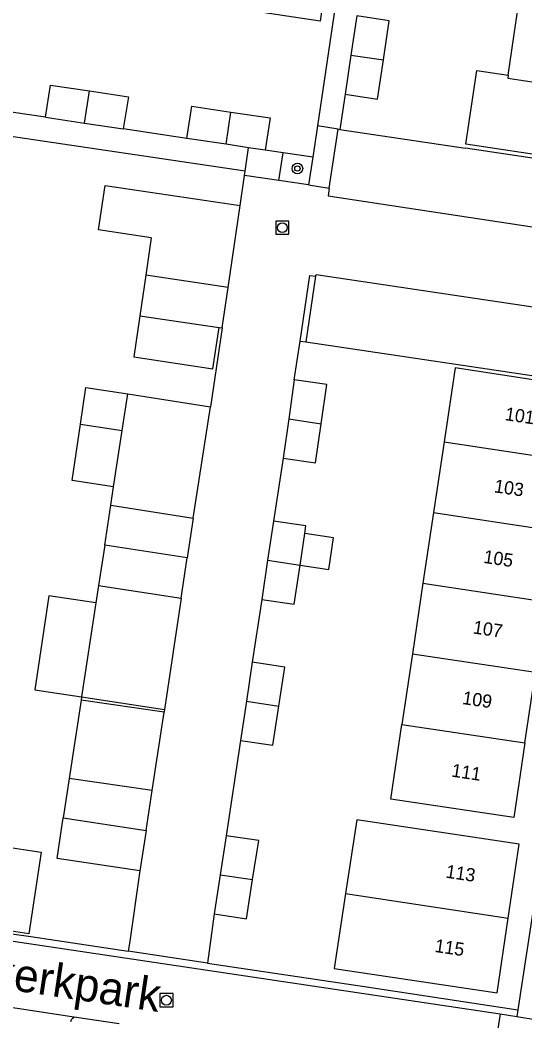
# Model space of a CAD drawing. Extents: x 124000 to 128010, y 398999 to 403000.
# Drawn here: x 126469.5 to 126507.7, y 399718.6 to 399794.3 of the extents above; entities that cross this region are included whole.
import ezdxf

# ---------------------------------------------------------------- set-up
doc = ezdxf.new("R2010")
doc.units = 0
for name, color, linetype in [('gg-afsc-erfafscheiding', 7, 'Continuous'), ('gg-afsc-hekwerk', 7, 'Continuous'), ('gg-anno-huisnummerreeks BGT', 7, 'Continuous'), ('gg-anno-openbare ruimte label', 7, 'Continuous'), ('gg-bbg-bijgebouw', 7, 'Continuous'), ('gg-bbg-gedigitaliseerde bijgebouw', 7, 'Continuous'), ('gg-bbg-hoofdgebouw', 7, 'Continuous'), ('gg-bbg-luifel en loopbrug', 7, 'Continuous'), ('gg-bbg-tussenscheiding', 7, 'Continuous'), ('gg-knt-verharding', 7, 'Continuous'), ('gg-knt-verharding nz', 7, 'Continuous'), ('gt-grn-weggrens', 7, 'Continuous'), ('gt-symb-boom', 7, 'Continuous'), ('gt-symb-rioolschacht', 7, 'Continuous')]:
    doc.layers.add(name, color=color, linetype=linetype)

# ---------------------------------------------------------------- blocks, each defined once
blk = doc.blocks.new('gt0-RS')
at = {"layer": 'gt-symb-rioolschacht'}
blk.add_lwpolyline([(-0.5, -0.5), (0.5, -0.5), (0.5, 0.5), (-0.5, 0.5)], close=True, dxfattribs=at)
blk.add_circle((0, 0), 0.375, dxfattribs=at)
blk = doc.blocks.new('gt0-BOOM')
at = {"layer": 'gt-symb-boom'}
for radius in [0.4, 0.2]:
    blk.add_circle((0, 0), radius, dxfattribs=at)

msp = doc.modelspace()

# ---------------------------------------------------------------- linework, layer by layer
at = {"layer": 'gg-afsc-erfafscheiding'}
msp.add_line((126474.116, 399743.084), (126474.105, 399742.845), dxfattribs=at)
at = {"layer": 'gg-afsc-hekwerk'}
for p, q in [((126494.95, 399806.407), (126491.973, 399786.291)), ((126494.072, 399788.688), (126493.663, 399786.029)), ((126471.386, 399786.943), (126466.613, 399787.664)), ((126491.973, 399786.291), (126491.622, 399783.918)), ((126486.499, 399782.856), (126464.729, 399786.081)), ((126482.096, 399785.343), (126477.283, 399786.07)), ((126493.663, 399786.029), (126503.182, 399784.606)), ((126489.377, 399784.252), (126488.019, 399784.454)), ((126491.622, 399783.918), (126489.377, 399784.252)), ((126490.23, 399767.078), (126490.677, 399770.007)), ((126490.677, 399770.007), (126491.104, 399769.944)), ((126491.104, 399769.944), (126502.463, 399768.256)), ((126477.623, 399766.014), (126483.879, 399765.047)), ((126489.376, 399761.161), (126488.649, 399756.397)), ((126476.334, 399757.609), (126476.546, 399758.99)), ((126475.413, 399751.513), (126475.212, 399750.208)), ((126487.764, 399750.472), (126487.049, 399745.713)), ((126474.116, 399743.084), (126480.399, 399742.149)), ((126486.156, 399739.802), (126485.077, 399732.586)), ((126456.345, 399726.998), (126470.281, 399724.953)), ((126484.165, 399726.669), (126483.649, 399722.939)), ((126483.649, 399722.939), (126495.545, 399721.177))]:
    msp.add_line(p, q, dxfattribs=at)
at = {"layer": 'gg-bbg-bijgebouw'}
for p, q in [((126494.958, 399794.608), (126494.515, 399791.648)), ((126494.515, 399791.648), (126494.072, 399788.688)), ((126471.386, 399786.943), (126474.335, 399786.507)), ((126474.335, 399786.507), (126477.283, 399786.07)), ((126485.058, 399784.899), (126482.096, 399785.343)), ((126486.767, 399784.642), (126485.058, 399784.899)), ((126488.019, 399784.454), (126486.767, 399784.642)), ((126479.395, 399777.83), (126478.984, 399774.996)), ((126478.984, 399774.996), (126478.537, 399771.91)), ((126484.774, 399771.006), (126485.217, 399774.061)), ((126478.537, 399771.91), (126484.534, 399771.041)), ((126484.534, 399771.041), (126484.774, 399771.006)), ((126490.23, 399767.078), (126489.803, 399764.12)), ((126477.199, 399763.248), (126477.623, 399766.014)), ((126489.803, 399764.12), (126489.376, 399761.161)), ((126475.877, 399754.567), (126476.334, 399757.609)), ((126476.334, 399757.609), (126482.575, 399756.626)), ((126482.575, 399756.626), (126482.129, 399753.606)), ((126488.649, 399756.397), (126488.207, 399753.435)), ((126490.662, 399753.064), (126491.02, 399755.465)), ((126475.877, 399754.567), (126475.413, 399751.513)), ((126481.663, 399750.558), (126482.129, 399753.606)), ((126488.207, 399753.435), (126487.764, 399750.472)), ((126475.413, 399751.513), (126481.663, 399750.558)), ((126487.049, 399745.713), (126486.603, 399742.758)), ((126486.603, 399742.758), (126486.156, 399739.802)), ((126473.173, 399736.93), (126472.734, 399733.93)), ((126479.467, 399736.009), (126473.173, 399736.93)), ((126479.008, 399732.987), (126479.467, 399736.009)), ((126479.008, 399732.987), (126478.544, 399729.942)), ((126485.077, 399732.586), (126484.621, 399729.628)), ((126484.621, 399729.628), (126484.165, 399726.669))]:
    msp.add_line(p, q, dxfattribs=at)
for points in [[(126496.969, 399791.279), (126497.412, 399794.239), (126494.958, 399794.608)], [(126494.072, 399788.688), (126496.525, 399788.319), (126496.969, 399791.279)], [(126471.386, 399786.943), (126471.773, 399789.371), (126474.722, 399788.935)], [(126474.722, 399788.935), (126477.67, 399788.498), (126477.283, 399786.07)], [(126482.096, 399785.343), (126482.467, 399787.785), (126485.429, 399787.341)], [(126485.429, 399787.341), (126488.39, 399786.896), (126488.019, 399784.454)], [(126492.257, 399763.759), (126492.684, 399766.717), (126490.23, 399767.078)], [(126489.376, 399761.161), (126491.83, 399760.8), (126492.257, 399763.759)], [(126491.02, 399755.465), (126491.104, 399756.026), (126488.649, 399756.397)], [(126487.764, 399750.472), (126490.22, 399750.101), (126490.662, 399753.064)], [(126489.055, 399742.39), (126489.501, 399745.345), (126487.049, 399745.713)], [(126486.156, 399739.802), (126488.608, 399739.434), (126489.055, 399742.39)], [(126478.544, 399729.942), (126472.284, 399730.858), (126472.734, 399733.93)], [(126487.076, 399729.265), (126487.532, 399732.223), (126485.077, 399732.586)], [(126484.165, 399726.669), (126486.619, 399726.307), (126487.076, 399729.265)]]:
    msp.add_lwpolyline(points, dxfattribs=at)
at = {"layer": 'gg-bbg-gedigitaliseerde bijgebouw'}
for p, q in [((126485.217, 399774.061), (126486.12, 399780.264)), ((126474.043, 399763.721), (126477.199, 399763.248))]:
    msp.add_line(p, q, dxfattribs=at)
for points in [[(126479.395, 399777.83), (126475.409, 399778.427), (126475.914, 399781.793), (126486.12, 399780.264)], [(126474.043, 399763.721), (126474.458, 399766.488), (126477.623, 399766.014)]]:
    msp.add_lwpolyline(points, dxfattribs=at)
at = {"layer": 'gg-bbg-hoofdgebouw'}
for p, q in [((126492.533, 399796.597), (126492.175, 399794.214)), ((126506.422, 399790.123), (126507.133, 399794.942)), ((126501.57, 399762.376), (126500.77, 399757.036)), ((126500.77, 399757.036), (126499.971, 399751.695)), ((126499.971, 399751.695), (126499.172, 399746.355)), ((126499.172, 399746.355), (126498.372, 399741.015)), ((126507.689, 399739.614), (126508.49, 399744.955))]:
    msp.add_line(p, q, dxfattribs=at)
for points in [[(126492.175, 399794.214), (126486.31, 399795.098), (126486.645, 399797.491)], [(126515.748, 399788.49), (126514.945, 399783.133), (126503.213, 399784.906), (126504.041, 399790.477), (126506.422, 399790.123)], [(126510.895, 399760.975), (126511.733, 399766.553), (126502.409, 399767.975), (126501.57, 399762.376)], [(126507.689, 399739.614), (126506.842, 399733.972), (126497.524, 399735.355), (126498.372, 399741.015)], [(126506.415, 399726.359), (126507.248, 399731.949), (126494.963, 399733.793), (126494.109, 399728.209)], [(126494.109, 399728.209), (126493.243, 399722.553), (126505.574, 399720.712), (126506.415, 399726.359)]]:
    msp.add_lwpolyline(points, dxfattribs=at)
at = {"layer": 'gg-bbg-luifel en loopbrug'}
for p, q in [((126476.546, 399758.99), (126477.199, 399763.248)), ((126475.212, 399750.208), (126474.116, 399743.084))]:
    msp.add_line(p, q, dxfattribs=at)
for points in [[(126478.537, 399771.91), (126478.074, 399768.821), (126484.067, 399767.923), (126484.534, 399771.041)], [(126476.546, 399758.99), (126473.405, 399759.461), (126474.043, 399763.721)], [(126490.662, 399753.064), (126492.838, 399752.735), (126493.201, 399755.135), (126491.02, 399755.465)], [(126475.212, 399750.208), (126471.644, 399750.742), (126470.576, 399743.615), (126474.116, 399743.084)], [(126467.142, 399725.622), (126468.066, 399731.788), (126471.056, 399731.34), (126470.132, 399725.174), (126467.142, 399725.622)]]:
    msp.add_lwpolyline(points, dxfattribs=at)
at = {"layer": 'gg-bbg-tussenscheiding'}
for p, q in [((126494.515, 399791.648), (126496.969, 399791.279)), ((126474.335, 399786.507), (126474.722, 399788.935)), ((126485.058, 399784.899), (126485.429, 399787.341)), ((126485.217, 399774.061), (126478.984, 399774.996)), ((126489.803, 399764.12), (126492.257, 399763.759)), ((126501.57, 399762.376), (126510.895, 399760.975)), ((126500.77, 399757.036), (126510.093, 399755.635)), ((126482.129, 399753.606), (126475.877, 399754.567)), ((126488.207, 399753.435), (126490.662, 399753.064)), ((126499.971, 399751.695), (126509.292, 399750.295)), ((126499.172, 399746.355), (126508.49, 399744.955)), ((126486.603, 399742.758), (126489.055, 399742.39)), ((126498.372, 399741.015), (126507.689, 399739.614)), ((126472.734, 399733.93), (126479.008, 399732.987)), ((126484.621, 399729.628), (126487.076, 399729.265)), ((126494.109, 399728.209), (126506.415, 399726.359))]:
    msp.add_line(p, q, dxfattribs=at)
msp.add_lwpolyline([(126506.422, 399790.123), (126506.388, 399789.896), (126515.748, 399788.49)], dxfattribs=at)
at = {"layer": 'gg-knt-verharding'}
for p, q in [((126489.065, 399782.153), (126489.377, 399784.252)), ((126515.989, 399782.695), (126503.182, 399784.606)), ((126491.622, 399783.918), (126491.302, 399781.829)), ((126486.12, 399780.264), (126486.452, 399782.535)), ((126486.452, 399782.535), (126486.499, 399782.856)), ((126491.302, 399781.829), (126489.065, 399782.153)), ((126491.843, 399774.915), (126491.104, 399769.944)), ((126484.774, 399771.006), (126483.879, 399765.047)), ((126502.463, 399768.256), (126508.391, 399767.375)), ((126474.105, 399742.845), (126473.173, 399736.93)), ((126480.373, 399741.93), (126474.105, 399742.845)), ((126480.399, 399742.149), (126480.373, 399741.93)), ((126446.803, 399727.898), (126505.805, 399719.107)), ((126470.281, 399724.953), (126477.643, 399723.861)), ((126495.545, 399721.177), (126507.151, 399719.416)), ((126505.805, 399719.107), (126505.043, 399714.172)), ((126505.805, 399719.107), (126507.073, 399718.91)), ((126507.073, 399718.91), (126508.608, 399718.672)), ((126473.706, 399718.87), (126476.98, 399718.378))]:
    msp.add_line(p, q, dxfattribs=at)
for points in [[(126490.677, 399770.007), (126491.406, 399774.967), (126491.843, 399774.915)], [(126514.246, 399766.502), (126508.797, 399730.134), (126507.151, 399719.416)], [(126478.544, 399729.942), (126477.754, 399724.423), (126477.643, 399723.861)]]:
    msp.add_lwpolyline(points, dxfattribs=at)
msp.add_arc((126473.742, 399718.386), 0.485, 94.28007, 165.3571, dxfattribs=at)
at = {"layer": 'gg-knt-verharding nz'}
for p, q in [((126492.87, 399781.577), (126493.548, 399786.055)), ((126493.548, 399786.055), (126493.663, 399786.029)), ((126489.065, 399782.153), (126486.452, 399782.535)), ((126491.302, 399781.829), (126492.87, 399781.577)), ((126482.575, 399756.626), (126483.879, 399765.047)), ((126481.663, 399750.558), (126480.399, 399742.149)), ((126479.467, 399736.009), (126480.373, 399741.93)), ((126483.649, 399722.939), (126477.643, 399723.861)), ((126461.272, 399720.727), (126473.706, 399718.87)), ((126507.151, 399719.416), (126507.073, 399718.91))]:
    msp.add_line(p, q, dxfattribs=at)
for points in [[(126492.87, 399781.577), (126492.787, 399780.99), (126515.225, 399777.597)], [(126491.843, 399774.915), (126491.875, 399775.039), (126509.148, 399772.474), (126508.391, 399767.375)]]:
    msp.add_lwpolyline(points, dxfattribs=at)
at = {"layer": 'gt-grn-weggrens'}
for p, q in [((126493.548, 399786.055), (126491.973, 399786.291)), ((126486.499, 399782.856), (126486.767, 399784.642))]:
    msp.add_line(p, q, dxfattribs=at)

# ---------------------------------------------------------------- block references
at = {"layer": 'gt-symb-boom'}
msp.add_blockref('gt0-BOOM', (126490.462, 399783.069), dxfattribs=at)
at = {"layer": 'gt-symb-rioolschacht'}
for p in [(126489.321, 399778.593), (126480.547, 399720.142)]:
    msp.add_blockref('gt0-RS', p, dxfattribs=at)

# ---------------------------------------------------------------- texts
at = {"layer": 'gg-anno-huisnummerreeks BGT'}
for s, p in [('101', (126506.132, 399764.036)), ('103', (126505.312, 399758.577)), ('105', (126504.51, 399753.236)), ('107', (126503.709, 399747.897)), ('109', (126502.907, 399742.556)), ('111', (126502.083, 399737.065)), ('113', (126501.648, 399729.421)), ('115', (126500.811, 399723.802))]:
    msp.add_text(s, height=1, rotation=351.5, dxfattribs=at).set_placement(p)
at = {"layer": 'gg-anno-openbare ruimte label'}
msp.add_text('Rijperkerkpark', height=2.5, rotation=351.5, dxfattribs=at).set_placement((126458.592, 399722.44))

doc.saveas('drawing.dxf')
